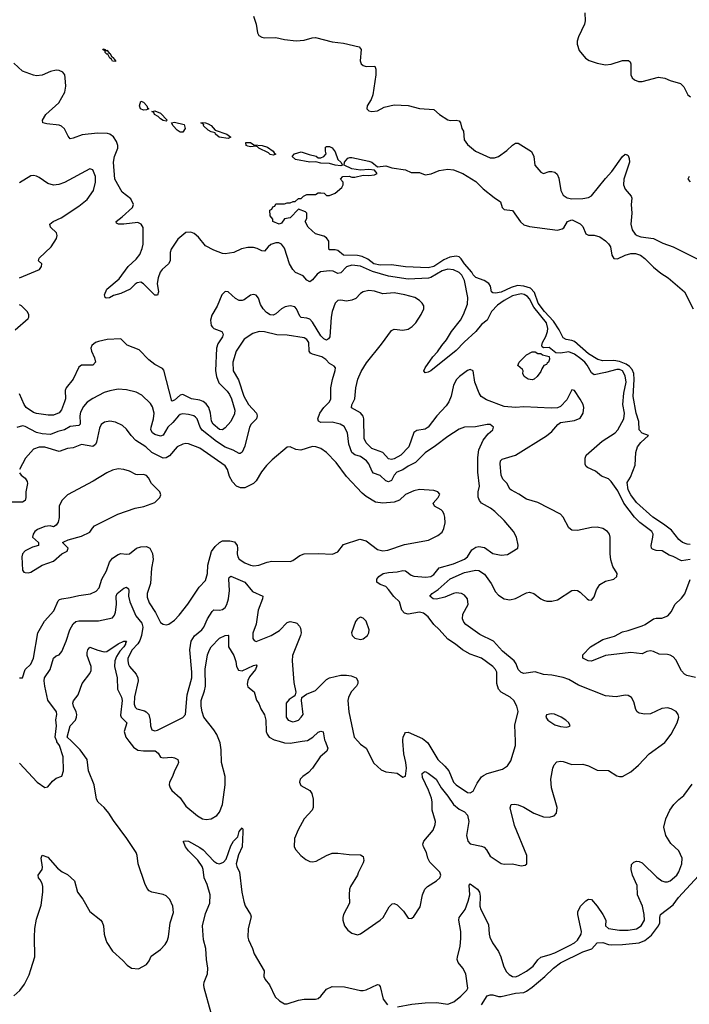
# Model space of a CAD drawing. Header units: inches. Extents: x 1694797 to 1849917, y 907313 to 1017959.
# Tile 570 of 656: x 1814811 to 1819565, y 918133 to 925122. Entities that reach past the tile are written whole.
import ezdxf

# ---------------------------------------------------------------- set-up
doc = ezdxf.new("R2010")
doc.units = ezdxf.units.IN
doc.header["$MEASUREMENT"] = 0
doc.layers.add('B8911', color=7, linetype='Continuous')
doc.layers.add('B8912', color=7, linetype='Continuous')

msp = doc.modelspace()

# ---------------------------------------------------------------- linework, layer by layer
at = {"layer": 'B8911', "color": 5}
for points, elevation in [([(1814770, 918193.4), (1814812.3, 918230), (1814844.4, 918275.6), (1814877.2, 918342.8), (1814890, 918381), (1814919.1, 918470), (1814915.3, 918610), (1814919.2, 918670), (1814930, 918738), (1814963.3, 918836.7), (1814974.5, 918930), (1814975.6, 918970), (1814970.9, 918990.9), (1814957, 919017), (1814944.5, 919030), (1814942.7, 919050), (1814969.7, 919090), (1814973.4, 919106.6), (1814964.2, 919170), (1814970, 919190.6), (1815010, 919176.4), (1815079.1, 919099.1), (1815112.8, 919072.8), (1815150, 919053.7), (1815201.1, 919010), (1815222.3, 918930), (1815260, 918880), (1815310, 918790.4), (1815386, 918730), (1815396.3, 918716.3), (1815405.7, 918690), (1815411.8, 918630), (1815422, 918590), (1815430, 918570.8), (1815470.3, 918510.3), (1815543.9, 918443.9), (1815574, 918410), (1815604.7, 918390), (1815655.1, 918384.9), (1815710, 918416), (1815730, 918441), (1815745.4, 918474.6), (1815810, 918521.6), (1815843.3, 918556.7), (1815858.4, 918581.6), (1815867.5, 918612.5), (1815879.8, 918710), (1815903.8, 918783.8), (1815898.3, 918830), (1815877, 918877), (1815850, 918903), (1815830, 918912.2), (1815748.6, 918928.6), (1815730, 918938.4), (1815715.8, 918955.8), (1815699.6, 918990), (1815652.4, 919130), (1815645.1, 919190), (1815637.4, 919210), (1815572.6, 919310), (1815477.4, 919437.4), (1815444.3, 919490), (1815410, 919530.7), (1815368.4, 919568.4), (1815356.2, 919590), (1815339.8, 919690), (1815299.4, 919790), (1815290.8, 919870.8), (1815239.7, 919939.7), (1815178, 920000)], 720), ([(1814810, 919844.4), (1814935.3, 919710), (1814990, 919672.4), (1815010, 919677.3), (1815042.7, 919717.3), (1815070, 919738.8), (1815110, 919751.3), (1815121.6, 919790), (1815119.6, 919890), (1815093.9, 919970), (1815075.3, 919995.3), (1815073.7, 920000)], 740), ([(1815586.6, 920000), (1815618.6, 919958.6), (1815650, 919937.9), (1815690, 919932.3), (1815771.9, 919931.9), (1815795, 919915), (1815810, 919886.7), (1815830, 919882.8), (1815890, 919886.3), (1815910, 919883.2), (1815934, 919870), (1815939.2, 919850), (1815932, 919830), (1815910.1, 919790), (1815896.8, 919750), (1815874.1, 919710), (1815872.7, 919690), (1815878.1, 919670), (1815890.2, 919650), (1815950, 919597.8), (1815990, 919539.2), (1816072.9, 919470), (1816107.8, 919450), (1816135, 919445), (1816170.8, 919449.2), (1816210, 919472.2), (1816230, 919496.8), (1816251.5, 919550), (1816270.4, 919690.4), (1816269.2, 919750), (1816243.6, 919850), (1816241.9, 919938.1), (1816234.5, 919990), (1816230.3, 920000)], 720), ([(1816653.6, 920000), (1816690, 919989.6), (1816730, 919985.7), (1816815.4, 920000)], 720), ([(1816979.5, 920000), (1816999.7, 919950), (1816992.6, 919930), (1816944.5, 919890), (1816890.2, 919809.8), (1816860.6, 919779.4), (1816821.6, 919750), (1816803, 919730), (1816796.3, 919710), (1816807.1, 919687.1), (1816870, 919650.4), (1816884.9, 919630), (1816894.6, 919590), (1816894, 919530), (1816888, 919510), (1816830.3, 919449.7), (1816789.1, 919370.9), (1816762, 919310), (1816760.4, 919250), (1816770.5, 919230), (1816808, 919190), (1816841.8, 919161.8), (1816870, 919147.4), (1816890, 919145.3), (1816915.1, 919150), (1816990, 919190.2), (1817030, 919204.7), (1817070, 919206.5), (1817150, 919195.6), (1817230, 919194), (1817250, 919181), (1817253.7, 919153.7), (1817250, 919137.2), (1817213.9, 919066.1), (1817210.3, 919050), (1817160.3, 918970), (1817153.4, 918950), (1817148.9, 918910), (1817151.8, 918850), (1817110.6, 918770), (1817104.9, 918750), (1817104, 918730), (1817118, 918690), (1817139.9, 918659.9), (1817170, 918637.1), (1817210, 918626.7), (1817230, 918634), (1817370, 918730.2), (1817391.6, 918750), (1817434.8, 918825.2), (1817454.2, 918845.8), (1817470, 918848.8), (1817490, 918839.6), (1817534.9, 918794.9), (1817570, 918744.6), (1817590, 918741.1), (1817595.8, 918744.2), (1817610, 918754.9), (1817655.2, 918824.8), (1817670.5, 918910), (1817686.3, 918950), (1817707, 918970), (1817770.9, 919009.1), (1817793.5, 919030), (1817800.2, 919050), (1817794.7, 919070), (1817722.2, 919142.2), (1817709.4, 919170), (1817699.3, 919210), (1817677.7, 919250), (1817671.9, 919270), (1817679.2, 919290), (1817745.8, 919370), (1817761.2, 919410), (1817762.1, 919430), (1817739.8, 919510), (1817739.9, 919570), (1817735.2, 919595.2), (1817713.3, 919653.3), (1817670, 919742.7), (1817669.2, 919770.8), (1817679.1, 919780.9), (1817690, 919784.9), (1817710, 919773.4), (1817766.5, 919730), (1817803.9, 919670), (1817850.7, 919610), (1817890, 919550.2), (1817930, 919518.1), (1817970, 919498.2), (1817990, 919475.3), (1817999.6, 919430), (1817983.9, 919330), (1817992, 919292), (1818010, 919271.8), (1818090, 919256), (1818108, 919248), (1818126, 919230), (1818150, 919184.7), (1818230, 919132.1), (1818250, 919128.4), (1818310, 919130.2), (1818370, 919116.9), (1818399.6, 919120.4), (1818411.3, 919130), (1818410.9, 919190), (1818322.8, 919402.8), (1818293.3, 919526.7), (1818300.9, 919550), (1818325.7, 919554.3), (1818350, 919549), (1818390, 919531.3), (1818460.4, 919490), (1818530, 919463.6), (1818570, 919460.3), (1818605.2, 919470), (1818622, 919490), (1818627.8, 919530), (1818586, 919670), (1818582.2, 919730), (1818596.9, 919810), (1818606.4, 919833.6), (1818624.8, 919855.2), (1818650, 919859.6), (1818670, 919856.5), (1818730, 919835.2), (1818810, 919837.3), (1818850, 919825), (1818910, 919794.2), (1818990, 919792), (1819050, 919755.6), (1819070, 919749.1), (1819090, 919750.3), (1819150, 919782), (1819204.4, 919830), (1819280.5, 919910), (1819390, 919990.3), (1819397.6, 920000)], 720), ([(1817212.1, 920000), (1817230, 919980.5), (1817270, 919951), (1817325.5, 919845.5), (1817376.8, 919796.8), (1817410, 919782.8), (1817490, 919774), (1817530, 919746), (1817550, 919751.3), (1817557.7, 919810), (1817553.3, 919850), (1817537.5, 919910), (1817531.3, 920000)], 740), ([(1817695.3, 920000), (1817707.8, 919990), (1817780.2, 919870), (1817830, 919823), (1817857.6, 919790), (1817891.1, 919710), (1817910.2, 919690), (1817990, 919636.9), (1818010, 919634), (1818030, 919644.9), (1818057.7, 919702.3), (1818090, 919748), (1818102.7, 919757.3), (1818129.7, 919770.3), (1818237.7, 919802.3), (1818274.5, 919825.5), (1818297.7, 919862.3), (1818331.2, 919970), (1818330.2, 920000)], 740), ([(1817493.9, 918113.9), (1817594.6, 918134.6), (1817690, 918143.9), (1817770, 918144.7), (1817850, 918133.8), (1817892.4, 918150), (1817942.9, 918190), (1817986.3, 918233.7), (1817991.8, 918248.2), (1817977.3, 918350), (1817956, 918390), (1817924.2, 918430), (1817917.3, 918450), (1817918.1, 918470), (1817937.8, 918542.2), (1817942, 918602), (1817942.2, 918650), (1817929.4, 918730), (1817931.2, 918748.8), (1817973.5, 918806.5), (1817995.4, 918864.6), (1818005.6, 918910), (1818002.6, 918977.4), (1818010, 918987.3), (1818062, 918950), (1818075.9, 918930), (1818080.9, 918900.9), (1818078.3, 918830), (1818085.7, 918805.7), (1818139, 918699), (1818142.9, 918630), (1818148.3, 918608.3), (1818168.3, 918568.3), (1818210, 918507.4), (1818226.7, 918470), (1818246.4, 918406.4), (1818265.7, 918365.7), (1818285.1, 918345.1), (1818310, 918331.1), (1818330, 918328.6), (1818350, 918334.6), (1818410, 918368.6), (1818456.1, 918403.9), (1818490.4, 918449.6), (1818511.5, 918468.5), (1818570, 918483.1), (1818610, 918498.8), (1818714.8, 918550), (1818749, 918570), (1818770.9, 918589.1), (1818796.8, 918630), (1818799.1, 918650), (1818774.6, 918770), (1818774.2, 918790), (1818791.4, 918830), (1818830, 918867), (1818850, 918879.1), (1818870, 918877.1), (1818910, 918830.1), (1818950.6, 918770), (1818971.4, 918730), (1818968.7, 918690), (1818991.8, 918671.8), (1819070, 918658.8), (1819130, 918659.8), (1819190, 918669.6), (1819223.2, 918690), (1819246.4, 918730), (1819245, 918770), (1819232, 918830), (1819196.4, 918910), (1819195.3, 918975.3), (1819160.7, 919050), (1819152.6, 919090), (1819155.3, 919124.7), (1819170, 919142), (1819190, 919148.2), (1819210, 919146.7), (1819230, 919138), (1819334.6, 919034.6), (1819369.4, 919009.4), (1819390, 919002.4), (1819410, 919003.2), (1819430, 919010.2), (1819476.2, 919050), (1819490, 919072.4), (1819512.5, 919130), (1819513.8, 919170), (1819490, 919221.6), (1819433.7, 919273.7), (1819399.1, 919330), (1819385.1, 919390), (1819398.4, 919450), (1819427.4, 919510), (1819455.6, 919550), (1819490, 919586.3), (1819525.8, 919614.2), (1819585, 919695)], 680), ([(1816171.3, 918070), (1816121, 918250), (1816119, 918270), (1816121.6, 918290), (1816144.1, 918350), (1816147.3, 918390), (1816136.7, 918450), (1816132.4, 918530), (1816116.3, 918590), (1816109.2, 918690), (1816130, 918777.2), (1816160.5, 918850), (1816162.2, 918910), (1816142.4, 918982.4), (1816119.5, 919030), (1816113.3, 919090), (1816107.2, 919110), (1816076.7, 919156.7), (1816010, 919221.8), (1815987.9, 919250), (1815974, 919286), (1815974, 919290), (1815985.6, 919294.4), (1816010, 919290.2), (1816090, 919246.5), (1816112.8, 919230), (1816190, 919148.3), (1816210, 919134.6), (1816230, 919130.9), (1816257.7, 919142.3), (1816277.1, 919162.9), (1816310, 919257.1), (1816330, 919290.3), (1816358.8, 919321.2), (1816370, 919358.8), (1816390, 919384.7), (1816395.2, 919375.2), (1816395.8, 919355.8), (1816390.3, 919250.3), (1816365, 919195), (1816348.8, 919130), (1816352.7, 919110), (1816371.4, 919071.4), (1816387.2, 918930), (1816402.2, 918862.2), (1816412.8, 918832.8), (1816450.4, 918770), (1816453.5, 918753.5), (1816432.4, 918670), (1816430.2, 918610), (1816435.3, 918590), (1816464.2, 918530), (1816474.4, 918490), (1816546.7, 918370), (1816543.7, 918330), (1816553.7, 918310), (1816584.7, 918270), (1816625.2, 918185.2), (1816656.3, 918156.3), (1816690, 918136.5), (1816710, 918135), (1816790, 918161.3), (1816830, 918169.4), (1816911.8, 918168.2), (1816930, 918175.1), (1816948.9, 918190), (1816990, 918240.9), (1817030, 918258.8), (1817117, 918257), (1817230, 918231.8), (1817250, 918230.9), (1817270, 918235.1), (1817350, 918274.3), (1817360.7, 918270), (1817370, 918258.8), (1817390.5, 918169.5), (1817421.2, 918130)], 680), ([(1818089.9, 918130.1), (1818130, 918193.5), (1818150, 918200.9), (1818170, 918201.1), (1818210, 918187.6), (1818230, 918188.1), (1818330, 918212.9), (1818390, 918217.2), (1818410, 918225.6), (1818450, 918253.6), (1818539.8, 918330), (1818601.8, 918390), (1818650, 918426.8), (1818810, 918505.1), (1818872.3, 918527.7), (1818910, 918568.9), (1818950, 918571), (1818990, 918557.1), (1819010, 918555.1), (1819090, 918556.6), (1819210, 918569.5), (1819250, 918586.5), (1819297.2, 918622.8), (1819347.1, 918690), (1819354.7, 918710), (1819354.7, 918750), (1819360.7, 918770), (1819450, 918838.9), (1819489.1, 918890.9), (1819630, 919043.6)], 660)]:
    msp.add_lwpolyline(points, dxfattribs=dict(at, elevation=elevation))
at = {"layer": 'B8912', "color": 5}
for points, elevation in [([(1816470, 925146.8), (1816490.3, 925090), (1816498.7, 925030), (1816509.3, 925009.3), (1816530, 924998.9), (1816550, 924994.3), (1816630, 924995.3), (1816690, 924981.3), (1816773.3, 924973.3), (1816830, 924976), (1816886.3, 924993.7), (1816910, 924995.4), (1817030, 924965), (1817110, 924956.5), (1817220.7, 924930), (1817234.4, 924910), (1817228, 924830), (1817234.8, 924810), (1817250, 924797.3), (1817270, 924790.6), (1817332.3, 924792.3), (1817340.5, 924770), (1817339.5, 924730), (1817317.3, 924590), (1817305.2, 924554.8), (1817278.8, 924510), (1817276, 924490), (1817290, 924476), (1817310.6, 924470.6), (1817350, 924474.4), (1817398.4, 924501.6), (1817470, 924518.6), (1817570, 924514.3), (1817650, 924492.3), (1817750, 924485.5), (1817790.5, 924450), (1817850, 924412.4), (1817870, 924406.7), (1817910, 924408.2), (1817930, 924404), (1817940.5, 924390), (1817950.7, 924350.7), (1817961, 924330), (1817966.8, 924270), (1817990, 924236), (1818046.8, 924190), (1818150, 924142), (1818180.7, 924140.7), (1818210, 924150.6), (1818270, 924193), (1818310, 924232.7), (1818330, 924245.5), (1818350, 924246), (1818445.5, 924185.5), (1818460.9, 924150), (1818467.8, 924090), (1818510, 924040.5), (1818530, 924030.4), (1818570, 924043.7), (1818590, 924045.3), (1818610, 924039.5), (1818625.9, 924025.9), (1818638.3, 923998.3), (1818652.1, 923910), (1818670, 923877), (1818697.5, 923857.5), (1818730.9, 923850.9), (1818810, 923852.7), (1818850, 923860.8), (1818870, 923872.9), (1818970, 923996), (1819015.2, 924044.8), (1819090, 924151.7), (1819110, 924168.7), (1819123.4, 924163.4), (1819130, 924159.3), (1819138, 924138), (1819139.7, 924110), (1819100.2, 923990), (1819097.3, 923950), (1819110, 923919.3), (1819152.7, 923870), (1819156.2, 923856.2), (1819151.5, 923810), (1819157.4, 923750), (1819150.3, 923670), (1819160.3, 923630), (1819179.9, 923599.9), (1819194, 923590), (1819221.5, 923581.5), (1819310, 923569.2), (1819375.8, 923535.8), (1819450.4, 923510), (1819649.4, 923409.4)], 680), ([(1818823, 925170), (1818825.8, 925114.2), (1818821.6, 925090), (1818778.5, 925001.5), (1818768.9, 924970), (1818768.8, 924948.8), (1818782.9, 924902.9), (1818828.9, 924848.9), (1818853.5, 924833.5), (1818910, 924812.7), (1818970, 924801.3), (1819010, 924806.7), (1819090, 924832.7), (1819133, 924833), (1819144, 924824), (1819150.7, 924810), (1819150.7, 924730), (1819158.8, 924710), (1819175.2, 924695.2), (1819204.7, 924684.7), (1819230, 924684.4), (1819345.3, 924714.7), (1819390, 924707), (1819430, 924690.3), (1819502.8, 924670), (1819526.4, 924646.4), (1819554, 924590), (1819574, 924574)], 720), ([(1819569.8, 921289.8), (1819510, 921280.8), (1819451.3, 921311.3), (1819421.3, 921321.3), (1819372.8, 921352.8), (1819330, 921354.7), (1819302.7, 921362.7), (1819295.3, 921370), (1819293.6, 921390), (1819307.1, 921450), (1819307.2, 921470), (1819298.5, 921490), (1819213.1, 921553.1), (1819175.6, 921590), (1819100.3, 921690), (1819057.5, 921777.5), (1819010, 921843.7), (1818990, 921863.9), (1818942.5, 921882.5), (1818898.5, 921918.5), (1818843.2, 921943.2), (1818833.6, 921950), (1818826, 921966), (1818826.3, 922010), (1818833.3, 922030), (1818945.5, 922130), (1819037.5, 922190), (1819056.9, 922210), (1819099, 922290), (1819104.9, 922330), (1819092.5, 922390), (1819100.4, 922470), (1819117.4, 922550), (1819110, 922595.3), (1819090, 922628.6), (1819070, 922638.4), (1819050, 922639.9), (1818970, 922616.7), (1818890, 922602.4), (1818870, 922615), (1818840.3, 922670), (1818824, 922690), (1818795.8, 922715.8), (1818750, 922747.7), (1818710, 922763.4), (1818650, 922754.6), (1818617.4, 922757.4), (1818570, 922794.5), (1818530, 922794), (1818520.2, 922800.2), (1818517.2, 922810), (1818523.5, 922830), (1818546, 922874), (1818557.4, 922910), (1818560.3, 922930), (1818550.2, 922970), (1818462.1, 923082.1), (1818430, 923141.4), (1818417.1, 923157.1), (1818392.2, 923172.2), (1818370, 923175.9), (1818310, 923162.7), (1818250.1, 923130), (1818203.8, 923096.2), (1818161.6, 923050), (1818130.8, 922990), (1818090, 922958.9), (1818050, 922909.9), (1817966.3, 922833.7), (1817910, 922773.4), (1817730, 922629.9), (1817710, 922619.7), (1817690, 922616), (1817679.5, 922630), (1817689.7, 922650), (1817744.2, 922730), (1817776.2, 922763.8), (1817807.1, 922810), (1817841.2, 922850), (1817877.2, 922910), (1817939.9, 922990), (1817961.6, 923030), (1817990, 923102.8), (1817992.5, 923150), (1817968.4, 923270), (1817950, 923309.4), (1817930, 923328), (1817890, 923347.5), (1817850, 923350.4), (1817810, 923340.5), (1817730, 923293), (1817712.7, 923287.3), (1817570, 923280.8), (1817430, 923301.4), (1817315.4, 923335.4), (1817230, 923373.3), (1817170, 923380.6), (1817130, 923367.8), (1817090, 923324.5), (1817070, 923321.7), (1817036.4, 923336.4), (1817010, 923339.6), (1816946.5, 923333.5), (1816923.3, 923316.7), (1816890, 923275), (1816870, 923261.2), (1816850, 923272.7), (1816822.9, 923302.9), (1816770, 923328.4), (1816750, 923349.2), (1816725.8, 923390), (1816690, 923500.6), (1816670, 923528.1), (1816650, 923537.5), (1816630, 923538.4), (1816594.3, 923525.7), (1816575.3, 923510), (1816550, 923478.7), (1816530, 923480.7), (1816497.2, 923497.2), (1816470, 923504.7), (1816430, 923505.3), (1816385.2, 923494.8), (1816330.1, 923469.9), (1816270, 923461.2), (1816250, 923463.4), (1816190, 923486.2), (1816130, 923517.9), (1816079.2, 923579.2), (1816050, 923604.6), (1816025.1, 923614.9), (1815990, 923612.7), (1815934.7, 923565.3), (1815887, 923493), (1815879.4, 923470), (1815878.3, 923410), (1815866.5, 923390), (1815821.4, 923350), (1815807.2, 923330), (1815793.7, 923290), (1815788, 923250), (1815795.3, 923190), (1815790, 923166), (1815770, 923166.3), (1815690, 923247.2), (1815670, 923259.7), (1815644.8, 923255.2), (1815630, 923245.7), (1815596.1, 923210), (1815530, 923179.3), (1815476.5, 923163.5), (1815447.5, 923147.5), (1815425.2, 923145.2), (1815418, 923150), (1815414, 923170), (1815429.6, 923210), (1815518.2, 923281.8), (1815579.9, 923370), (1815638.2, 923421.8), (1815663.8, 923456.2), (1815680.8, 923499.2), (1815687.1, 923530), (1815687.8, 923647.8), (1815673.8, 923670), (1815650, 923683.2), (1815549.8, 923669.8), (1815511.3, 923671.3), (1815498, 923678), (1815495.6, 923690), (1815538.1, 923721.9), (1815612.4, 923790), (1815619.7, 923810), (1815599.8, 923850), (1815537.9, 923897.9), (1815487.1, 923990), (1815477.6, 924110), (1815483.6, 924150), (1815506.6, 924210), (1815508.6, 924230), (1815498.7, 924258.7), (1815477.1, 924290), (1815450, 924309.6), (1815433.8, 924313.8), (1815364.1, 924315.9), (1815254, 924306), (1815190, 924280.2), (1815170, 924276.8), (1815154.7, 924294.7), (1815127.9, 924347.9), (1815106.9, 924366.9), (1815090, 924374.1), (1815002.5, 924382.5), (1814974, 924390), (1814973.6, 924410), (1814996.9, 924450), (1815088.9, 924531.1), (1815131.3, 924608.7), (1815137.9, 924650), (1815134.1, 924710), (1815130.4, 924730.4), (1815117.1, 924750), (1815090, 924762.3), (1815070, 924764.6), (1815030, 924754.9), (1814970, 924729), (1814930, 924724.7), (1814910, 924727.5), (1814830, 924757.9), (1814770, 924813.6)], 680), ([(1819570, 921396.5), (1819550, 921398.1), (1819516.3, 921410), (1819490, 921432.6), (1819437.9, 921497.9), (1819381.6, 921541.6), (1819306.2, 921590), (1819190, 921694.8), (1819149.9, 921750), (1819130, 921785.6), (1819124.2, 921835.8), (1819146.3, 921873.7), (1819180.2, 921959.8), (1819186, 922050), (1819198, 922090), (1819219.8, 922120.2), (1819275.3, 922170), (1819230, 922187.3), (1819209.8, 922209.8), (1819207.2, 922270), (1819187, 922330), (1819167.1, 922447.1), (1819172.3, 922567.7), (1819169.9, 922610), (1819158.9, 922638.9), (1819139.7, 922659.7), (1819116.6, 922676.6), (1819070, 922696.5), (1819030, 922702.5), (1818950, 922701.1), (1818915.6, 922710), (1818850, 922751.4), (1818750, 922837), (1818730, 922845.2), (1818691.5, 922851.5), (1818670, 922863), (1818640.4, 922920.4), (1818601.3, 922981.3), (1818537.1, 923050), (1818491, 923110), (1818465.7, 923185.7), (1818437.3, 923217.3), (1818390, 923230.9), (1818345.7, 923234.3), (1818299.2, 923220.8), (1818228.2, 923188.2), (1818190, 923180.5), (1818170, 923184.5), (1818161.2, 923190), (1818152.3, 923230), (1818141.2, 923250), (1818108.7, 923270), (1818050, 923292.3), (1818030, 923311.8), (1818020.9, 923330), (1817969.3, 923390), (1817945.5, 923425.5), (1817930, 923438.6), (1817910, 923444.6), (1817864, 923436), (1817822.9, 923417.1), (1817750, 923370.5), (1817710, 923361.6), (1817550, 923368.4), (1817450, 923382.6), (1817370, 923379.3), (1817326.2, 923390), (1817281.7, 923421.7), (1817241.7, 923441.7), (1817210, 923447.5), (1817110, 923449.7), (1817070, 923484), (1817050, 923489.2), (1817009.2, 923489.2), (1817005.2, 923505.2), (1817006, 923550), (1816990, 923574), (1816970, 923586.6), (1816910, 923602), (1816858, 923650), (1816838, 923690), (1816848.4, 923711.6), (1816848.4, 923748.4), (1816839, 923759), (1816790, 923778), (1816730, 923715.3), (1816691.1, 923708.9), (1816670, 923678), (1816654, 923670), (1816608, 923690), (1816607.3, 923707.3), (1816588, 923730), (1816586, 923770), (1816602, 923778), (1816607.3, 923792.7), (1816622, 923798), (1816630, 923814), (1816690, 923814), (1816710, 923822), (1816730, 923822), (1816752.7, 923832.7), (1816767.3, 923832.7), (1816790, 923854), (1816810, 923854), (1816826, 923870), (1816850, 923882), (1816910, 923882), (1816930, 923894), (1816950, 923894), (1816971.6, 923891.6), (1816990, 923874), (1817010, 923874), (1817050, 923892), (1817098, 923930), (1817108, 923950), (1817108, 923970), (1817088, 923990), (1817106, 924010), (1817150, 924011), (1817170, 924004.7), (1817190, 924004.7), (1817250, 924018), (1817290, 924016), (1817330, 924021), (1817348, 924030), (1817330, 924054), (1817290, 924058.7), (1817230, 924055.1), (1817170, 924062.9), (1817115.3, 924090), (1817117.2, 924110), (1817141.2, 924138.8), (1817154.8, 924145.2), (1817170, 924144.9), (1817290, 924118), (1817310.4, 924110), (1817350, 924077.3), (1817410, 924084.2), (1817451.8, 924071.8), (1817550, 924056.4), (1817590, 924037.4), (1817650, 924037.1), (1817690, 924021.5), (1817732.4, 924027.6), (1817790, 924051.6), (1817850, 924060.9), (1817890, 924056.5), (1817957.6, 924030), (1818050, 923974), (1818101.6, 923921.6), (1818179.6, 923859.6), (1818225.5, 923830), (1818237.1, 923790), (1818250, 923775.5), (1818310, 923766.7), (1818366.8, 923686.8), (1818390, 923665), (1818430, 923653.6), (1818630, 923628.5), (1818662.5, 923637.5), (1818674.2, 923645.8), (1818701.2, 923690), (1818730, 923700.7), (1818738.5, 923698.5), (1818790, 923674), (1818810, 923654.8), (1818830, 923603), (1818850, 923592.4), (1818890, 923592.4), (1818930, 923580.3), (1818970, 923553.4), (1818992, 923532), (1819005.8, 923510), (1819014.7, 923450), (1819030, 923427.7), (1819054.8, 923425.2), (1819109.5, 923450.5), (1819150, 923463), (1819183, 923463), (1819218, 923450), (1819250, 923427.1), (1819310, 923365.7), (1819362, 923322), (1819414, 923290), (1819530, 923190.6), (1819592.2, 923070)], 660), ([(1814810, 923290.1), (1814951.1, 923350), (1814964.7, 923370), (1814967.8, 923390), (1814943.7, 923410), (1814949.7, 923430), (1815033.2, 923510), (1815071.8, 923570), (1815077.2, 923590), (1815071.6, 923610), (1815029.7, 923650), (1815024.7, 923670), (1815049.7, 923690), (1815105.3, 923714.7), (1815230, 923798.3), (1815290, 923845.3), (1815335.2, 923910), (1815348.4, 923968.4), (1815349.8, 924009.8), (1815330, 924056.3), (1815310, 924063.1), (1815130, 923966.6), (1815088.2, 923951.8), (1815050, 923947), (1815010, 923959.6), (1814950, 924002.7), (1814930, 924011.5), (1814910, 924016.2), (1814890, 924014.5), (1814810, 923963.1)], 720), ([(1819564.9, 924010), (1819554.4, 923990), (1819570, 923970.5)], 720), ([(1819397.6, 920000), (1819436.8, 920050), (1819478.3, 920130), (1819491.3, 920170), (1819485.6, 920190), (1819470.9, 920210.9), (1819437.2, 920230), (1819410, 920236.9), (1819370, 920233.7), (1819290, 920195.3), (1819250, 920191.7), (1819210, 920199.2), (1819194.7, 920210), (1819184.6, 920224.6), (1819170, 920279.3), (1819155.1, 920310), (1819130, 920325.4), (1819110, 920326.9), (1819045.4, 920314.6), (1818970, 920321.6), (1818778.8, 920398.8), (1818710, 920438.4), (1818670, 920452.3), (1818589.1, 920469.1), (1818530, 920473.2), (1818470, 920492.4), (1818390, 920480.2), (1818370, 920487.2), (1818350, 920509.7), (1818335.8, 920550), (1818320.9, 920570), (1818239.6, 920639.6), (1818175.6, 920710), (1818077.5, 920757.5), (1817978.2, 920830), (1817965, 920845), (1817955.6, 920870), (1817957.9, 920902.1), (1817995.7, 920970), (1817989.8, 921010), (1817970, 921037.4), (1817948.1, 921048.1), (1817910, 921053.3), (1817890, 921049.4), (1817830, 921022.9), (1817769.1, 921009.1), (1817746, 921010), (1817722.9, 921030), (1817739.6, 921050), (1817781.9, 921078.1), (1817867.6, 921152.4), (1817970, 921196.9), (1818050, 921215.8), (1818070, 921212.8), (1818110, 921185.2), (1818159.2, 921119.2), (1818190, 921061.5), (1818210, 921038.3), (1818250, 921011.6), (1818290, 921004.9), (1818330, 921012.9), (1818410, 921053.6), (1818430, 921058.6), (1818460.4, 921050), (1818510, 921010.3), (1818530, 921001.1), (1818554.4, 920994.4), (1818590, 920994.9), (1818630, 921004.6), (1818729.8, 921070.2), (1818750, 921073.1), (1818770, 921070.3), (1818790, 921057.6), (1818838.8, 921010), (1818850, 921003.8), (1818870, 921002), (1818890, 921026), (1818905.5, 921074.5), (1818930, 921113.7), (1818970, 921137.3), (1819028.1, 921151.9), (1819051.3, 921168.7), (1819051.6, 921190), (1819021.5, 921241.5), (1819008.6, 921288.6), (1819002.9, 921330), (1819003, 921450), (1818998.3, 921470), (1818984.7, 921490), (1818951.4, 921511.4), (1818910, 921519.4), (1818870, 921517.6), (1818770, 921495.2), (1818730, 921499.4), (1818710, 921515.4), (1818670.5, 921590.5), (1818651.1, 921611.1), (1818490, 921693.8), (1818410, 921719.1), (1818354.6, 921754.6), (1818301.4, 921781.4), (1818291.7, 921790), (1818272.1, 921830), (1818241, 921861), (1818228.7, 921888.7), (1818222.6, 921970), (1818225.6, 921990), (1818237.3, 922002.7), (1818330, 922031.3), (1818550, 922167.6), (1818590, 922198), (1818630.5, 922249.5), (1818650, 922263.2), (1818750, 922277.3), (1818790, 922292.9), (1818812.2, 922330), (1818815.4, 922370), (1818810.6, 922390), (1818790, 922429.7), (1818750, 922489.7), (1818730, 922494), (1818696.5, 922423.5), (1818650, 922377.3), (1818630, 922368.1), (1818584.4, 922364.4), (1818390, 922373.8), (1818330, 922368.4), (1818250, 922377), (1818123.9, 922423.9), (1818087.7, 922447.7), (1818074.1, 922470), (1818042.5, 922550), (1818029.8, 922629.8), (1818010, 922639.7), (1817990, 922632.5), (1817932.4, 922590), (1817912.4, 922567.6), (1817891.9, 922528.1), (1817875.3, 922450), (1817857.8, 922410), (1817838.8, 922381.2), (1817772.2, 922310), (1817711.5, 922230), (1817690, 922215.8), (1817630, 922206.8), (1817610, 922192.9), (1817572.5, 922090), (1817517.7, 922030), (1817470, 922004.6), (1817450, 922000.9), (1817430, 922004.6), (1817389.3, 922049.3), (1817310, 922077.5), (1817270, 922118.7), (1817257, 922150), (1817253.9, 922290), (1817248.3, 922308.3), (1817230, 922331.3), (1817167.1, 922367.1), (1817168.7, 922388.7), (1817189.9, 922430.1), (1817196.3, 922510), (1817211.5, 922570), (1817234.7, 922625.3), (1817273, 922687), (1817380.7, 922819.3), (1817450, 922916.3), (1817470, 922926), (1817530, 922918.3), (1817570, 922926.1), (1817596.7, 922943.3), (1817624.4, 922970), (1817661.8, 923030), (1817679.8, 923070), (1817679.8, 923090), (1817668.9, 923110), (1817648.9, 923130), (1817616.8, 923150), (1817545.1, 923170), (1817470, 923182.2), (1817390, 923177), (1817330, 923195.7), (1817290, 923200.2), (1817248.5, 923191.5), (1817230, 923179.3), (1817196.3, 923143.7), (1817169.7, 923130.3), (1817130, 923124.4), (1817090, 923130.4), (1817070, 923128.9), (1817050.1, 923109.9), (1817029.4, 923050.6), (1817022, 923010), (1817011.7, 922870), (1817003.1, 922856.9), (1816990, 922848.1), (1816970, 922856.5), (1816950, 922879.1), (1816890, 922974.2), (1816870, 922997.1), (1816850, 923004.6), (1816810, 923009.4), (1816798.8, 923018.8), (1816777, 923070), (1816763.5, 923083.5), (1816730, 923090.6), (1816695.1, 923084.9), (1816670, 923069.8), (1816630, 923034.6), (1816610, 923025.7), (1816590, 923027.9), (1816563.7, 923043.7), (1816538.5, 923070), (1816520.5, 923100.5), (1816505.2, 923145.2), (1816490, 923166), (1816470, 923172.6), (1816450, 923166.6), (1816405.7, 923134.3), (1816390, 923128.6), (1816370, 923128.7), (1816343.1, 923143.1), (1816290, 923189.7), (1816270, 923193.3), (1816246.5, 923170), (1816212, 923088), (1816175.3, 923024.7), (1816165.3, 922990), (1816170, 922951), (1816179.3, 922939.3), (1816190, 922929.3), (1816245.3, 922910), (1816255.1, 922890), (1816250.8, 922870), (1816218.3, 922821.7), (1816207.2, 922790), (1816200.5, 922630), (1816207.4, 922590), (1816225.6, 922545.6), (1816285, 922485), (1816301.2, 922461.2), (1816315.5, 922430), (1816337.7, 922350), (1816334.8, 922325.2), (1816309.1, 922270.9), (1816270, 922224.7), (1816251.8, 922210), (1816230, 922212.3), (1816184, 922250), (1816172.3, 922272.3), (1816165.5, 922330), (1816154.6, 922370), (1816135.5, 922395.5), (1816112.3, 922412.3), (1816090, 922420.9), (1816030, 922430.5), (1815970, 922461.1), (1815950, 922458), (1815910, 922421.4), (1815890, 922413.6), (1815834.9, 922634.9), (1815825.6, 922645.6), (1815770, 922674.5), (1815727.3, 922707.3), (1815659.4, 922779.4), (1815572.9, 922812.9), (1815530, 922856.2), (1815432.5, 922852.5), (1815370, 922837.7), (1815350, 922829.7), (1815323.1, 922810), (1815315.6, 922790), (1815319.7, 922770), (1815340.9, 922720.9), (1815349.1, 922690), (1815330.8, 922669.2), (1815250, 922670.6), (1815230, 922655.8), (1815191.6, 922570), (1815141, 922510), (1815134.4, 922490), (1815135, 922430), (1815130.1, 922410), (1815106.9, 922353.1), (1815090, 922331.9), (1815050, 922315.9), (1815014, 922314), (1814930, 922327.4), (1814910, 922334.8), (1814856.1, 922370), (1814842.9, 922390), (1814810, 922467)], 720), ([(1814779.4, 922920.6), (1814870, 923000.5), (1814876.9, 923010), (1814875.8, 923030), (1814863, 923050), (1814824, 923090), (1814810, 923099.3)], 720), ([(1818330.2, 920000), (1818326.2, 920113.8), (1818349.1, 920210.9), (1818339.3, 920250), (1818318, 920290), (1818293.2, 920313.2), (1818230, 920348.2), (1818210.7, 920370.7), (1818197.6, 920410), (1818198.3, 920490), (1818188, 920510), (1818169.6, 920530), (1818090, 920591.1), (1818010, 920617.2), (1817955.1, 920650), (1817905.6, 920690), (1817850, 920725.4), (1817790, 920794), (1817750, 920829.5), (1817710, 920884.5), (1817678.4, 920910), (1817650, 920917.4), (1817570, 920903.4), (1817542.2, 920910), (1817524.9, 920930), (1817507.8, 920990), (1817467.1, 921027.1), (1817430, 921078.3), (1817410, 921097.9), (1817370, 921112.2), (1817345.7, 921130), (1817347.2, 921150), (1817360.4, 921170), (1817391.8, 921190), (1817430, 921198.7), (1817490, 921202), (1817530, 921211.8), (1817550, 921210.2), (1817590, 921180.2), (1817610, 921172.6), (1817695.4, 921164.6), (1817730, 921169.4), (1817750, 921184.5), (1817790, 921231.5), (1817890, 921259.3), (1817970, 921293.2), (1817990.2, 921309.8), (1818021.6, 921358.4), (1818050, 921377.2), (1818070, 921381.6), (1818110, 921375.4), (1818170, 921331.8), (1818230, 921321.1), (1818273.1, 921326.9), (1818348, 921370), (1818349, 921391), (1818337, 921450), (1818317, 921490), (1818250, 921567.3), (1818185.1, 921630), (1818153.8, 921653.8), (1818088.4, 921690), (1818074.2, 921710), (1818066.7, 921733.3), (1818065.7, 921770), (1818076.5, 921810), (1818064.2, 921910), (1818064.4, 922015.6), (1818069.7, 922070), (1818102.2, 922137.8), (1818138, 922182), (1818169, 922210), (1818175.3, 922230), (1818150, 922249), (1818129.3, 922249.3), (1818047.3, 922232.7), (1817970, 922229.6), (1817930, 922214.7), (1817850, 922163.1), (1817763.9, 922096.1), (1817690, 922048.5), (1817621, 921979), (1817570, 921953.1), (1817530, 921926.5), (1817489.3, 921910), (1817470.1, 921890), (1817450, 921850.9), (1817430, 921840.7), (1817410, 921849.8), (1817370, 921887.2), (1817323.2, 921903.2), (1817314.2, 921914.2), (1817290.5, 921970), (1817272, 921990), (1817230, 922020.7), (1817190, 922033.7), (1817169.6, 922049.6), (1817147.1, 922110), (1817138, 922190), (1817115, 922235), (1817085.6, 922250), (1817030, 922265.9), (1816950, 922263.5), (1816932.1, 922272.1), (1816928.2, 922290), (1816942.7, 922330), (1816970.8, 922369.2), (1817011, 922410), (1817019.7, 922430), (1817019.8, 922510), (1817031.7, 922568.3), (1817051.7, 922631.7), (1817052, 922650), (1817042.9, 922662.9), (1817010, 922682.4), (1816984.7, 922710), (1816956.3, 922730), (1816890, 922747.4), (1816875.9, 922755.9), (1816865.8, 922770), (1816863.1, 922830), (1816850, 922852.6), (1816830, 922864.4), (1816710, 922882.2), (1816635.5, 922884.5), (1816550, 922906.5), (1816510, 922908.1), (1816465, 922895), (1816404.4, 922855.6), (1816347.7, 922770), (1816323.9, 922690), (1816326.8, 922630), (1816364.7, 922564.7), (1816403.2, 922450), (1816435.1, 922390), (1816492.9, 922330), (1816496.3, 922310), (1816491.1, 922290), (1816453.4, 922250), (1816442, 922230), (1816410, 922095.1), (1816390, 922051.8), (1816376.2, 922043.8), (1816370, 922041.7), (1816327.3, 922067.3), (1816270, 922088.8), (1816208.2, 922128.2), (1816107.5, 922207.5), (1816093.3, 922230), (1816070, 922289.7), (1816060.2, 922300.2), (1816047, 922310), (1816010, 922320.2), (1815970, 922324.5), (1815950, 922319.1), (1815937.8, 922310), (1815897.6, 922262.4), (1815861.7, 922230), (1815830, 922172.1), (1815810, 922166), (1815770, 922178.3), (1815753.1, 922190), (1815743, 922210), (1815743.4, 922230), (1815759.9, 922290), (1815765.6, 922330), (1815753.9, 922373.9), (1815738.8, 922398.8), (1815677.6, 922457.6), (1815637.5, 922477.5), (1815570, 922495.8), (1815510, 922498.9), (1815450, 922488.5), (1815410, 922475.1), (1815330, 922434), (1815290, 922407.4), (1815263.4, 922376.6), (1815242.7, 922337.3), (1815238.7, 922310), (1815240.7, 922259.3), (1815239.1, 922250), (1815230, 922240.9), (1815170, 922234.2), (1815130, 922209.9), (1815081.1, 922198.9), (1815030, 922178.1), (1814970, 922183), (1814930, 922192.6), (1814850, 922233.8), (1814830, 922239.8), (1814790, 922228.5)], 740), ([(1814810, 920450.8), (1814830, 920451), (1814850.8, 920509.2), (1814890, 920547), (1814908.5, 920590), (1814940.2, 920770), (1814986.8, 920853.2), (1815053.8, 920926.2), (1815083.6, 920996.4), (1815094, 921006), (1815108.9, 921011.1), (1815170, 921020.2), (1815230, 921035.9), (1815313.3, 921046.7), (1815354.6, 921065.4), (1815375, 921090), (1815393, 921150), (1815426.2, 921210), (1815448.9, 921271.1), (1815470, 921299.2), (1815510, 921326.5), (1815530, 921333.6), (1815570, 921327.6), (1815590, 921330.3), (1815640.7, 921370), (1815670, 921379.2), (1815710, 921381.6), (1815734.7, 921370), (1815752.8, 921332.8), (1815758.5, 921290), (1815747.3, 921230), (1815739.1, 921120.9), (1815715.8, 921050), (1815716.2, 921023.8), (1815730, 920983), (1815774.4, 920914.4), (1815810, 920842), (1815830, 920830.6), (1815850, 920827.3), (1815870, 920830.7), (1815910, 920859.1), (1815943.9, 920896.1), (1816005.7, 920974.3), (1816086.2, 921093.8), (1816130, 921142), (1816143.1, 921190), (1816146, 921250), (1816173, 921347), (1816197.9, 921382.1), (1816230, 921410.3), (1816250, 921421.7), (1816303.8, 921423.8), (1816334.8, 921414.8), (1816354, 921390), (1816357.6, 921370), (1816355.5, 921330), (1816359.1, 921310), (1816370, 921293.7), (1816410, 921266.2), (1816450, 921250.2), (1816474.3, 921245.7), (1816508.7, 921250), (1816568.5, 921271.5), (1816602, 921278), (1816730, 921277.3), (1816750, 921282.8), (1816800.1, 921319.9), (1816830, 921330.5), (1816930, 921334), (1817032, 921328), (1817070, 921344), (1817110, 921397.3), (1817226.3, 921433.7), (1817270, 921422.8), (1817350, 921360.4), (1817390, 921351.8), (1817423.9, 921356.1), (1817543.5, 921396.5), (1817713.3, 921426.7), (1817779.3, 921460.7), (1817810, 921484), (1817822.9, 921510), (1817831.8, 921550), (1817829.6, 921590), (1817823.6, 921610), (1817815.6, 921630), (1817803.7, 921643.7), (1817756, 921670), (1817746.6, 921690), (1817782.9, 921730), (1817793.1, 921753.1), (1817779, 921770), (1817750, 921780.7), (1817650, 921787.8), (1817610, 921777.4), (1817550, 921751.2), (1817507.4, 921712.6), (1817470, 921696.4), (1817390, 921689.7), (1817337.7, 921697.7), (1817270, 921738.4), (1817241.6, 921761.6), (1817130, 921878.7), (1817058.3, 921978.3), (1816990, 922049.6), (1816950, 922077.4), (1816914, 922090), (1816890, 922091.9), (1816807.5, 922067.5), (1816771.3, 922071.3), (1816730, 922089.2), (1816710, 922088.7), (1816602.8, 921997.2), (1816563.4, 921956.6), (1816527.6, 921912.4), (1816490, 921849.7), (1816471.8, 921830), (1816410, 921798), (1816378, 921798), (1816350, 921811.8), (1816321.6, 921841.6), (1816300.5, 921880.5), (1816286.4, 921930), (1816270, 921955.4), (1816090, 922081.3), (1816010, 922112.6), (1815990, 922114.3), (1815970, 922109.7), (1815930, 922089.7), (1815874.5, 922025.5), (1815850, 922012.5), (1815830, 922009.1), (1815750, 922050.6), (1815706.2, 922090), (1815635.3, 922135.3), (1815601.3, 922170), (1815570, 922215.6), (1815540.9, 922240.9), (1815490, 922264.4), (1815450, 922272), (1815413.6, 922266.4), (1815390.2, 922249.8), (1815377.1, 922222.9), (1815356.9, 922123.1), (1815350, 922107.1), (1815330, 922093.3), (1815250, 922106.2), (1815190, 922083.8), (1815150, 922078.8), (1815090, 922057.7), (1814990, 922087.6), (1814950, 922088.1), (1814910, 922074.2), (1814853.1, 922010), (1814810.3, 921930)], 760), ([(1814810, 921905.5), (1814820.3, 921890), (1814848.8, 921868.8), (1814863.6, 921843.6), (1814865.8, 921830), (1814853.4, 921770), (1814855, 921730), (1814850, 921709.7), (1814830, 921698.4), (1814750, 921696.8)], 760), ([(1815073.7, 920000), (1815063.6, 920030), (1815071.4, 920110), (1815068.4, 920151.6), (1815075.6, 920190), (1815072.9, 920210), (1815010, 920291.2), (1814989.9, 920390), (1814984.3, 920430), (1814986.8, 920450), (1815026.2, 920510), (1815050.6, 920589.4), (1815070, 920606.3), (1815090, 920614.3), (1815110, 920636.4), (1815141.9, 920710), (1815166.1, 920790), (1815190, 920833.4), (1815210, 920850.2), (1815230, 920853.8), (1815370, 920856.1), (1815470, 920877), (1815483.9, 920896.1), (1815490, 920917.3), (1815497.7, 920970), (1815495.9, 921030), (1815503.8, 921050), (1815550, 921087.4), (1815570, 921093.4), (1815583.1, 921083.1), (1815586, 921070), (1815583, 921030), (1815591.7, 920990), (1815635.4, 920890), (1815678.6, 920838.6), (1815684, 920810), (1815675.8, 920750), (1815664.8, 920715.2), (1815648.6, 920691.4), (1815609.7, 920650), (1815579.5, 920590), (1815577.5, 920570), (1815583.9, 920543.9), (1815591.1, 920530), (1815637.1, 920477.1), (1815649.3, 920450), (1815651, 920430), (1815625, 920315), (1815623.7, 920263.7), (1815630, 920243.1), (1815643.1, 920230), (1815696, 920216), (1815709.3, 920209.3), (1815727.4, 920190), (1815737, 920150), (1815738.4, 920110), (1815750, 920082), (1815770, 920074.9), (1815790, 920078.4), (1815970, 920168), (1815987.3, 920190), (1816000.6, 920330), (1816033.4, 920450), (1816034, 920490), (1816019.6, 920650), (1816029.3, 920710), (1816052.2, 920747.8), (1816103.8, 920790), (1816119.3, 920810), (1816145.2, 920870), (1816178, 920922), (1816190, 920932.3), (1816230, 920929.5), (1816250, 920934.3), (1816270, 920950.3), (1816280.6, 920970), (1816292.2, 921012.2), (1816300.2, 921070), (1816295, 921150), (1816297.1, 921162.9), (1816310, 921173), (1816409, 921129), (1816462.9, 921062.9), (1816536.5, 921030), (1816534.7, 921010), (1816504.1, 920930), (1816489.5, 920830.5), (1816466.9, 920766.9), (1816465.3, 920730), (1816474.9, 920714.9), (1816490, 920709), (1816596, 920750), (1816654.6, 920785.4), (1816710, 920843.2), (1816730, 920849.3), (1816764.2, 920844.2), (1816777.3, 920837.3), (1816797.4, 920817.4), (1816803.6, 920803.6), (1816809.4, 920770), (1816804.4, 920750), (1816747, 920610), (1816745.3, 920570), (1816758, 920418), (1816770.7, 920349.3), (1816767.3, 920330), (1816759.5, 920320.5), (1816723, 920297), (1816703.1, 920270), (1816702.3, 920170), (1816716.3, 920150), (1816750, 920138.9), (1816770, 920141.7), (1816790, 920150.4), (1816809.6, 920170), (1816823.6, 920190), (1816811.6, 920288.4), (1816815.1, 920310), (1816846.5, 920333.5), (1816910, 920359.3), (1816990, 920439), (1817010, 920449.2), (1817090, 920469.2), (1817130.2, 920470.2), (1817163.9, 920463.9), (1817199.1, 920450), (1817212.4, 920430), (1817212.2, 920410), (1817202, 920390), (1817164.4, 920350), (1817144.4, 920310), (1817140.9, 920290), (1817147.8, 920210), (1817184.6, 920030), (1817212.1, 920000)], 740), ([(1819610, 920453), (1819548, 920468), (1819530, 920476.9), (1819510, 920501), (1819470, 920577.7), (1819450, 920599.9), (1819430, 920611.2), (1819410, 920616.9), (1819350, 920618.1), (1819310, 920636.7), (1819290, 920641.2), (1819263.5, 920636.5), (1819230, 920620.7), (1819149.6, 920629.6), (1818970, 920609.8), (1818870, 920568.1), (1818846.6, 920570), (1818808.8, 920590), (1818810, 920612.7), (1818863.1, 920670), (1818950, 920721.8), (1819033.6, 920746.4), (1819090, 920776.1), (1819130, 920785.4), (1819230, 920819.8), (1819250.9, 920829.1), (1819310, 920869.2), (1819330, 920874.9), (1819370, 920874), (1819413.3, 920890), (1819439.4, 920920.6), (1819462, 920970), (1819510, 921016.3), (1819533.2, 921046.8), (1819570, 921149.3)], 680), ([(1816230.3, 920000), (1816210, 920047.6), (1816190, 920081.8), (1816119.3, 920170), (1816105.3, 920210), (1816099.2, 920250), (1816100.4, 920290), (1816122.8, 920357.2), (1816128.9, 920390), (1816127.7, 920512.3), (1816145.4, 920614.6), (1816157.4, 920650), (1816169.8, 920670), (1816230, 920732.6), (1816270, 920751.3), (1816290, 920753.7), (1816294.4, 920750), (1816292.2, 920670), (1816331.7, 920610), (1816346, 920566), (1816350.3, 920530), (1816365, 920505), (1816390, 920499.6), (1816470, 920537.8), (1816490, 920543), (1816495.6, 920535.6), (1816485.5, 920510), (1816443.1, 920456.9), (1816429.6, 920430.4), (1816424.7, 920404.7), (1816430, 920386.3), (1816474.9, 920350), (1816491.8, 920291.8), (1816508.9, 920268.9), (1816523.9, 920230), (1816547.8, 920187.8), (1816558.3, 920150), (1816561.9, 920070), (1816567.3, 920050), (1816581.3, 920030), (1816618.7, 920010), (1816653.6, 920000)], 720), ([(1815178, 920000), (1815147.2, 920030), (1815168.8, 920110), (1815206, 920150), (1815214, 920170), (1815215.4, 920190), (1815210.7, 920210), (1815192.4, 920250), (1815188.9, 920270), (1815193.5, 920286.5), (1815225.1, 920330), (1815255.1, 920410), (1815310, 920480.4), (1815318.7, 920501.3), (1815318.8, 920530), (1815289.9, 920610), (1815289.2, 920630.8), (1815295.1, 920650), (1815310, 920667.2), (1815366.6, 920646.6), (1815410, 920635.6), (1815430, 920636.3), (1815509.2, 920690.8), (1815551, 920711), (1815570.2, 920710), (1815560.9, 920699.1), (1815561.3, 920690), (1815550.1, 920670), (1815521.1, 920638.9), (1815498.5, 920601.5), (1815487, 920570), (1815483.4, 920530), (1815503.3, 920450), (1815504.4, 920370), (1815533.9, 920313.9), (1815539.3, 920290), (1815526.4, 920186.4), (1815531.3, 920170), (1815571.6, 920130), (1815552.9, 920070), (1815563.4, 920030), (1815586.6, 920000)], 720), ([(1816815.4, 920000), (1816853.6, 920006.4), (1816891.8, 920028.2), (1816930, 920064.4), (1816950, 920072.4), (1816966.4, 920066.4), (1816975.5, 920010), (1816979.5, 920000)], 720), ([(1817531.3, 920000), (1817530.6, 920010), (1817533.5, 920030), (1817545, 920055), (1817550, 920061.1), (1817570, 920065.8), (1817670, 920020.1), (1817695.3, 920000)], 740)]:
    msp.add_lwpolyline(points, dxfattribs=dict(at, elevation=elevation))
for points, elevation in [([(1815422, 924902), (1815430, 924904.9), (1815444.9, 924890), (1815444, 924884), (1815450, 924884), (1815463.1, 924863.1), (1815480.4, 924850), (1815481.3, 924841.3), (1815492, 924830), (1815490, 924825.2), (1815470, 924828.3), (1815461.7, 924841.7), (1815450, 924848.2), (1815437, 924877), (1815430, 924877), (1815417, 924890), (1815418.6, 924898.6), (1815402, 924910), (1815404.7, 924915.3), (1815418, 924910)], 660), ([(1815690, 924479.7), (1815668, 924490), (1815661.7, 924510), (1815670, 924544), (1815690, 924537), (1815714.3, 924510), (1815717.6, 924497.6), (1815726.8, 924490), (1815710, 924482.4)], 660), ([(1815850, 924402.7), (1815830, 924406.9), (1815810, 924419.7), (1815794.6, 924434.6), (1815767.6, 924450), (1815762.5, 924462.5), (1815749.3, 924470.7), (1815770, 924474.9), (1815810, 924459.6), (1815857.3, 924410)], 660), ([(1815950, 924324.4), (1815930, 924338), (1815900.7, 924370), (1815888.7, 924390), (1815910, 924395.3), (1815978.8, 924378.8), (1815986.7, 924350), (1815970, 924324.4)], 660), ([(1816290, 924279.5), (1816227.3, 924287.3), (1816200.7, 924310), (1816198, 924318), (1816170, 924325.4), (1816150, 924338.9), (1816117, 924370), (1816117.5, 924377.5), (1816098, 924390), (1816106.6, 924393.4), (1816129.6, 924390.4), (1816150, 924382.6), (1816170.9, 924370.9), (1816197.5, 924337.5), (1816280.7, 924310), (1816310, 924288.7)], 660), ([(1816610, 924159.5), (1816590, 924166), (1816577.5, 924177.5), (1816508.7, 924210), (1816500.4, 924220.4), (1816490, 924224), (1816450, 924220.5), (1816430, 924225.1), (1816419.3, 924230), (1816415.3, 924250), (1816450, 924250.2), (1816474.2, 924234.2), (1816531.3, 924230), (1816570, 924217), (1816610.4, 924190), (1816617.6, 924177.6), (1816630, 924168.7)], 660), ([(1817090, 924086), (1817050.6, 924089.4), (1817010, 924102), (1816950, 924103.7), (1816913.2, 924113.2), (1816870, 924111.6), (1816769.7, 924129.7), (1816746, 924150), (1816761.2, 924170), (1816810, 924184.2), (1816865.3, 924165.3), (1816914.7, 924154.7), (1816930, 924141), (1816950, 924142.8), (1816970, 924150.8), (1816986, 924170), (1816981.2, 924190), (1816983.1, 924216.9), (1816990, 924222), (1817010, 924221), (1817030, 924213.4), (1817050, 924184.7), (1817070, 924131), (1817092, 924110), (1817102, 924090)], 660), ([(1818450, 922565.1), (1818422, 922570), (1818393.6, 922590), (1818383.6, 922610), (1818385.1, 922630), (1818379.7, 922639.7), (1818348.3, 922668.3), (1818355.8, 922690), (1818410, 922742.4), (1818450, 922764), (1818470, 922764.7), (1818490, 922752), (1818511.6, 922751.6), (1818523.6, 922743.6), (1818570, 922731.3), (1818573, 922713), (1818566, 922690), (1818555.6, 922684.4), (1818550, 922674), (1818533, 922667), (1818516.8, 922643.2), (1818510, 922624), (1818484, 922590), (1818464, 922570)], 680), ([(1815510, 921933.7), (1815470, 921923.5), (1815430, 921906.3), (1815333.5, 921846.5), (1815150.8, 921750), (1815110.6, 921710), (1815090.5, 921670), (1815092.2, 921587.8), (1815083.8, 921556.2), (1815070, 921534), (1815050, 921522.7), (1815028.3, 921528.3), (1814990, 921523.5), (1814936.5, 921503.5), (1814918, 921490), (1814906, 921470), (1814902, 921450), (1814944.7, 921410), (1814944.7, 921390), (1814902.6, 921377.4), (1814850, 921352.3), (1814830.8, 921330), (1814826, 921310), (1814830, 921214), (1814841, 921201), (1814850, 921198), (1814870, 921196), (1814890, 921201), (1814969.6, 921250.4), (1815050, 921278.4), (1815110, 921330.8), (1815148, 921350), (1815155.3, 921370), (1815115.3, 921410), (1815124.1, 921415.9), (1815155.3, 921430), (1815250, 921456.5), (1815310, 921484.9), (1815326.7, 921513.3), (1815342.7, 921530), (1815507.6, 921612.4), (1815630, 921655.8), (1815692.9, 921667.1), (1815770, 921694), (1815805.2, 921730), (1815813.2, 921750), (1815806, 921770), (1815745.6, 921830), (1815725.1, 921870), (1815710, 921886), (1815690, 921893.8), (1815650, 921890.8), (1815634.3, 921894.3), (1815590, 921916.4), (1815550, 921929.7)], 780), ([(1817230, 920881.2), (1817210, 920869.2), (1817194, 920850), (1817167.7, 920770), (1817170.8, 920750), (1817190, 920730.8), (1817230, 920722), (1817250, 920727.3), (1817279, 920750), (1817289.2, 920770), (1817292.3, 920790), (1817270, 920853.2), (1817250, 920873.2)], 760), ([(1818584.9, 920195.1), (1818551.3, 920188.7), (1818546, 920170), (1818561, 920150), (1818610, 920117.3), (1818650, 920104), (1818690, 920101), (1818710, 920104.7), (1818718, 920110), (1818708.7, 920130), (1818688.7, 920150), (1818655.3, 920170), (1818607.7, 920192.3)], 740)]:
    msp.add_lwpolyline(points, close=True, dxfattribs=dict(at, elevation=elevation))

doc.saveas('drawing.dxf')
